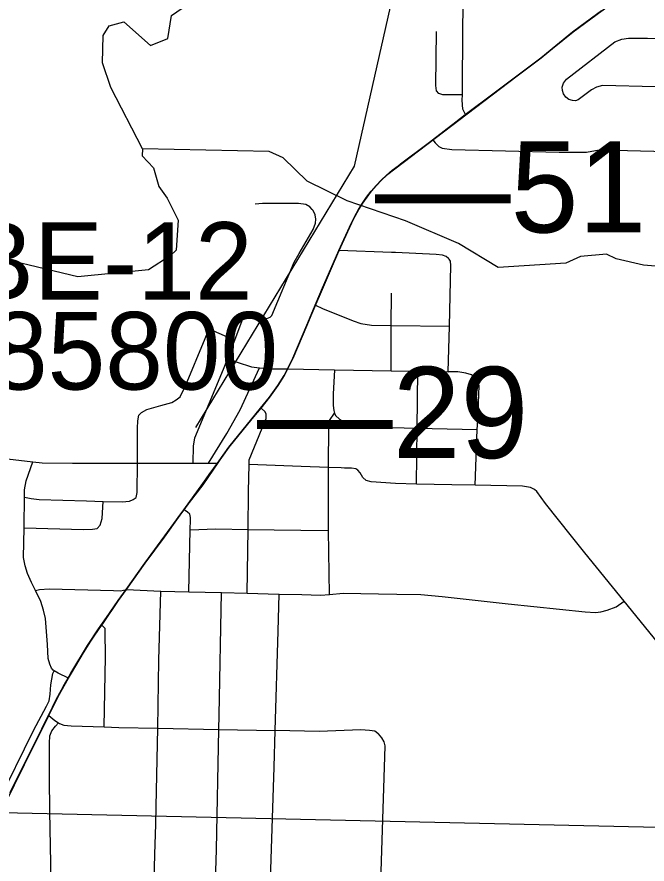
# Model space of a CAD drawing. Extents: x -132.8 to -73.3, y -60 to -26.
# Drawn here: x -98.881 to -98.19, y -47.005 to -46.076 of the extents above; entities that cross this region are included whole.
import ezdxf

# ---------------------------------------------------------------- set-up
doc = ezdxf.new("R2010")
doc.units = 0
for name, color, linetype in [('tdCoCityStreetMajor', 7, 'Continuous'), ('tdCoCityStreetMinor', 7, 'Continuous'), ('tdCoHydroRiver', 7, 'Continuous'), ('tdCoPriCL', 7, 'Continuous'), ('tdCoPrimary', 7, 'Continuous'), ('tdCoPriNonDiv', 7, 'Continuous'), ('tdCoPriNonDivCL', 7, 'Continuous'), ('tdCoRRCL', 7, 'Continuous'), ('tdCoSectLine', 7, 'Continuous'), ('tdCoStrucSecCoName', 7, 'Continuous'), ('tdCoStrucSecFHWANum', 7, 'Continuous'), ('tdStHwyPriRefPost1', 7, 'Continuous')]:
    doc.layers.add(name, color=color, linetype=linetype)

msp = doc.modelspace()

# ---------------------------------------------------------------- linework, layer by layer
at = {"layer": 'tdCoCityStreetMajor'}
for points in [[(-98.38875, -46.18306), (-98.39165, -46.17723), (-98.39239, -46.16736), (-98.39234, -46.16133), (-98.39165, -46.085), (-98.38968, -45.99351), (-98.38943, -45.97698), (-98.3914, -45.97032), (-98.39177, -45.96946), (-98.39401, -45.96413)], [(-98.42473, -46.21079), (-98.42217, -46.21387), (-98.41804, -46.21792), (-98.41434, -46.21989), (-98.40373, -46.22137), (-98.28635, -46.22433), (-98.25626, -46.22433), (-98.24245, -46.22162), (-98.22593, -46.22186), (-98.18233, -46.22299), (-98.11151, -46.22482), (-98.09039, -46.2241), (-98.06095, -46.2231), (-98.00744, -46.21792), (-97.99713, -46.21572)], [(-98.15927, -46.78487), (-98.21482, -46.71652), (-98.25803, -46.66336), (-98.27271, -46.64529), (-98.30132, -46.60929), (-98.31069, -46.59647), (-98.31315, -46.594), (-98.31759, -46.59178), (-98.32647, -46.59055), (-98.37821, -46.58945), (-98.40387, -46.5889), (-98.44277, -46.58808), (-98.4658, -46.58759), (-98.49244, -46.58586), (-98.49771, -46.58424), (-98.50147, -46.58109), (-98.50451, -46.5759), (-98.50688, -46.57297), (-98.50925, -46.57148), (-98.51395, -46.57076), (-98.52168, -46.57054), (-98.52543, -46.57043), (-98.53929, -46.56989), (-98.56905, -46.56874), (-98.6262, -46.56653), (-98.6261, -46.56169), (-98.61206, -46.52682), (-98.60762, -46.51621), (-98.60737, -46.51153), (-98.60861, -46.50882), (-98.61317, -46.50487)], [(-98.97219, -46.53868), (-98.91023, -46.55813), (-98.86329, -46.5638)], [(-98.82422, -46.80093), (-98.83557, -46.79532), (-98.84004, -46.79279), (-98.84124, -46.79211), (-98.84297, -46.78989), (-98.84469, -46.7857), (-98.84642, -46.77953), (-98.84741, -46.764), (-98.84963, -46.73564), (-98.8516, -46.72627), (-98.8548, -46.7169), (-98.86057, -46.70494), (-98.86162, -46.70277), (-98.86492, -46.69593), (-98.86935, -46.68632), (-98.87182, -46.67793), (-98.87379, -46.66881), (-98.87285, -46.63612), (-98.87281, -46.63478), (-98.87261, -46.60251), (-98.87256, -46.59433), (-98.87083, -46.58447), (-98.86329, -46.5638)], [(-98.86329, -46.5638), (-98.85302, -46.56504), (-98.82003, -46.56506), (-98.74879, -46.56512), (-98.68809, -46.56517), (-98.67065, -46.56518), (-98.66063, -46.56519)], [(-98.84183, -47.14419), (-98.84146, -47.1291), (-98.84294, -47.04945), (-98.84344, -47.0232), (-98.84491, -46.94686), (-98.84503, -46.91061), (-98.84516, -46.87214), (-98.84466, -46.86425), (-98.84269, -46.85857), (-98.8385, -46.85364), (-98.83529, -46.84981)]]:
    msp.add_lwpolyline(points, dxfattribs=at)
at = {"layer": 'tdCoCityStreetMinor'}
for p, q in [((-98.47031, -46.41417), (-98.47019, -46.37896)), ((-98.47047, -46.46391), (-98.47031, -46.41417)), ((-98.47031, -46.41417), (-98.40653, -46.41483)), ((-98.40775, -46.46504), (-98.40653, -46.41483)), ((-98.64977, -46.4504), (-98.64197, -46.43025)), ((-98.5326, -46.46282), (-98.47047, -46.46391)), ((-98.44203, -46.52668), (-98.44128, -46.46444)), ((-98.44277, -46.58808), (-98.44203, -46.52668)), ((-98.44203, -46.52668), (-98.37593, -46.52827)), ((-98.37821, -46.58945), (-98.37593, -46.52827)), ((-98.69235, -46.70626), (-98.69074, -46.63847)), ((-98.62822, -46.70786), (-98.62735, -46.63784)), ((-98.53799, -46.70923), (-98.53925, -46.63894)), ((-98.69235, -46.70626), (-98.65657, -46.70715)), ((-98.72651, -46.85581), (-98.65937, -46.85717)), ((-98.65937, -46.85717), (-98.59767, -46.85842))]:
    msp.add_line(p, q, dxfattribs=at)
for points in [[(-98.39234, -46.16133), (-98.41367, -46.16133), (-98.41811, -46.15985), (-98.42058, -46.15714), (-98.42156, -46.15122), (-98.42082, -46.09203)], [(-98.18056, -46.15249), (-98.23861, -46.15131), (-98.24527, -46.15279), (-98.2507, -46.156), (-98.26525, -46.16685), (-98.26824, -46.1678), (-98.27161, -46.16765), (-98.27552, -46.16658), (-98.27904, -46.164), (-98.28143, -46.16022), (-98.28257, -46.15663), (-98.28276, -46.15304), (-98.28156, -46.14857), (-98.27832, -46.14416), (-98.22505, -46.10322), (-98.2174, -46.10026), (-98.21025, -46.09928), (-98.18929, -46.09928), (-98.15884, -46.09983)], [(-98.64197, -46.43025), (-98.6326, -46.40601), (-98.6315, -46.40317), (-98.62904, -46.40136), (-98.62591, -46.40087), (-98.62262, -46.40153), (-98.61597, -46.40421), (-98.61161, -46.40597), (-98.60684, -46.40662), (-98.60306, -46.40531), (-98.60142, -46.40317), (-98.57692, -46.34481), (-98.57117, -46.33527), (-98.55604, -46.30913), (-98.55325, -46.3019), (-98.55308, -46.29762), (-98.5539, -46.29302), (-98.55588, -46.28825), (-98.55701, -46.28707), (-98.55966, -46.28431), (-98.56393, -46.28168), (-98.57215, -46.28036), (-98.61145, -46.28036), (-98.6195, -46.28135)], [(-98.40653, -46.41483), (-98.40491, -46.3486), (-98.4054, -46.34391), (-98.40688, -46.34145), (-98.40747, -46.34094), (-98.41009, -46.33873), (-98.41428, -46.33725), (-98.42094, -46.33651), (-98.46557, -46.33429), (-98.47004, -46.33414), (-98.5274, -46.33222)], [(-98.55345, -46.39212), (-98.54572, -46.39562), (-98.51193, -46.40926), (-98.50355, -46.41222), (-98.49196, -46.41395), (-98.47031, -46.41417)], [(-98.78634, -46.60712), (-98.76553, -46.60765), (-98.7574, -46.60691), (-98.7532, -46.60518), (-98.75024, -46.60296), (-98.74901, -46.59729), (-98.74879, -46.56512), (-98.74852, -46.52676), (-98.74827, -46.51887), (-98.74704, -46.51271), (-98.74408, -46.5095), (-98.73841, -46.50629), (-98.72312, -46.50186), (-98.71103, -46.49865), (-98.7061, -46.49569), (-98.70166, -46.49248), (-98.69599, -46.4804), (-98.67454, -46.42861), (-98.67182, -46.42245), (-98.66936, -46.42047), (-98.66516, -46.41998), (-98.64197, -46.43025)], [(-98.64977, -46.4504), (-98.65452, -46.46269), (-98.68625, -46.53782), (-98.68756, -46.5462), (-98.68809, -46.56517)], [(-98.64977, -46.4504), (-98.63918, -46.45464), (-98.62365, -46.45973), (-98.61491, -46.46052)], [(-98.67065, -46.56518), (-98.65053, -46.53257), (-98.63598, -46.50667), (-98.61491, -46.46052)], [(-98.61491, -46.46052), (-98.6017, -46.46171), (-98.58375, -46.46192), (-98.53261, -46.46282), (-98.5326, -46.46282)], [(-98.5326, -46.46282), (-98.53388, -46.48966), (-98.53388, -46.50199), (-98.53339, -46.50766), (-98.53253, -46.51025)], [(-98.47047, -46.46391), (-98.44128, -46.46443), (-98.42316, -46.46475), (-98.40775, -46.46504)], [(-98.37593, -46.52827), (-98.37556, -46.51826), (-98.37408, -46.48028), (-98.37556, -46.47585), (-98.37778, -46.47165), (-98.37936, -46.47042), (-98.38222, -46.4682), (-98.38838, -46.46647), (-98.39726, -46.46524), (-98.40775, -46.46504)], [(-98.53925, -46.63894), (-98.53929, -46.56989), (-98.53896, -46.52352), (-98.53799, -46.51826), (-98.53253, -46.51025)], [(-98.53253, -46.51025), (-98.53166, -46.51284), (-98.52722, -46.51703), (-98.51933, -46.52122), (-98.50898, -46.52492), (-98.48456, -46.52566), (-98.44203, -46.52668)], [(-98.62735, -46.63784), (-98.62684, -46.59622), (-98.6262, -46.56653)], [(-98.87285, -46.63612), (-98.80795, -46.63798), (-98.79809, -46.63774), (-98.79291, -46.63675), (-98.78945, -46.63305), (-98.78748, -46.6259), (-98.78649, -46.61357), (-98.78634, -46.60712)], [(-98.87261, -46.60251), (-98.86541, -46.60395), (-98.85653, -46.60494), (-98.8045, -46.60666), (-98.78634, -46.60712)], [(-98.69074, -46.63847), (-98.69048, -46.62743), (-98.69053, -46.62462), (-98.69122, -46.62127), (-98.69366, -46.61881), (-98.69756, -46.61635)], [(-98.69074, -46.63847), (-98.66284, -46.6374), (-98.62735, -46.63784)], [(-98.62735, -46.63784), (-98.59867, -46.6382), (-98.56955, -46.63856), (-98.53925, -46.63894)], [(-98.86057, -46.70494), (-98.85604, -46.70383), (-98.84568, -46.70284), (-98.7749, -46.70481), (-98.76711, -46.70519), (-98.76076, -46.70392), (-98.7231, -46.7055)], [(-98.72651, -46.85581), (-98.72513, -46.78122), (-98.7231, -46.7055)], [(-98.7231, -46.7055), (-98.69235, -46.70626), (-98.69235, -46.70626)], [(-98.65937, -46.85717), (-98.65906, -46.84155), (-98.65657, -46.70715)], [(-98.65657, -46.70715), (-98.62827, -46.70785), (-98.62822, -46.70786)], [(-98.62822, -46.70786), (-98.5935, -46.70872), (-98.59334, -46.70872)], [(-98.59767, -46.85842), (-98.59443, -46.74941), (-98.59334, -46.70872)], [(-98.59334, -46.70872), (-98.5683, -46.70923), (-98.54803, -46.70982), (-98.53803, -46.70923), (-98.53799, -46.70923)], [(-98.53799, -46.70923), (-98.52303, -46.70785), (-98.48418, -46.70863), (-98.46419, -46.70903), (-98.43802, -46.70923), (-98.4146, -46.71139), (-98.34198, -46.71946), (-98.25775, -46.72812), (-98.24634, -46.72891), (-98.24043, -46.72832), (-98.23354, -46.72655), (-98.2237, -46.72261), (-98.2149, -46.71658), (-98.21482, -46.71652)], [(-98.78529, -46.85445), (-98.7837, -46.77762), (-98.78419, -46.7495), (-98.78419, -46.74654), (-98.78789, -46.74275)], [(-98.93586, -47.00828), (-98.9315, -46.99605), (-98.9172, -46.96301), (-98.91226, -46.95339), (-98.90758, -46.94797), (-98.90215, -46.9381), (-98.8627, -46.85845), (-98.84839, -46.83157), (-98.84568, -46.82565), (-98.84445, -46.8185), (-98.84371, -46.80814), (-98.84272, -46.80198), (-98.84149, -46.79581), (-98.84004, -46.79279)], [(-98.84596, -46.84186), (-98.83918, -46.84741), (-98.83529, -46.84981), (-98.834, -46.85061), (-98.82957, -46.85258), (-98.82143, -46.85332), (-98.78529, -46.85445)], [(-98.78529, -46.85445), (-98.76903, -46.85495), (-98.72651, -46.85581)], [(-98.73048, -47.02275), (-98.72965, -46.99443), (-98.72866, -46.96098), (-98.72809, -46.94151), (-98.72651, -46.85581)], [(-98.66291, -47.02413), (-98.66202, -46.98878), (-98.65937, -46.85717)], [(-98.60288, -47.02171), (-98.59887, -46.8986), (-98.59767, -46.85842)], [(-98.48177, -47.02421), (-98.4772, -46.88708), (-98.47711, -46.8751), (-98.47821, -46.87077), (-98.4805, -46.86655), (-98.48444, -46.86186), (-98.48488, -46.86156), (-98.48839, -46.85915), (-98.49431, -46.85816), (-98.50368, -46.85767), (-98.54955, -46.85939), (-98.59767, -46.85842)]]:
    msp.add_lwpolyline(points, dxfattribs=at)
at = {"layer": 'tdCoHydroRiver'}
for points in [[(-98.74317, -46.2205), (-98.77797, -46.15346), (-98.78684, -46.12644), (-98.78617, -46.09649), (-98.77962, -46.08559), (-98.76373, -46.08122), (-98.73433, -46.10712), (-98.71523, -46.09966), (-98.71151, -46.0745), (-98.69388, -46.06228), (-98.66075, -46.06302), (-98.65251, -46.04743), (-98.6516, -46.00644), (-98.64494, -45.99081), (-98.64605, -45.97028), (-98.66291, -45.94782), (-98.70749, -45.89476), (-98.8232, -45.84641), (-98.88125, -45.83092), (-98.97406, -45.81779)], [(-98.74317, -46.2205), (-98.74334, -46.22838), (-98.73101, -46.24128), (-98.72516, -46.26191), (-98.71598, -46.27474), (-98.70389, -46.29867), (-98.7062, -46.33175), (-98.71265, -46.33791), (-98.73666, -46.35315), (-98.81416, -46.36088), (-98.93032, -46.33303), (-98.95079, -46.33099), (-98.97165, -46.3463), (-98.98676, -46.38697), (-98.98704, -46.39958), (-98.99192, -46.40578)], [(-97.91137, -46.42689), (-97.93614, -46.40583), (-98.02672, -46.36278), (-98.11154, -46.3451), (-98.15101, -46.3458), (-98.17162, -46.35007), (-98.19367, -46.34799), (-98.2235, -46.34101), (-98.23443, -46.33603), (-98.2629, -46.33855), (-98.27884, -46.34608), (-98.35312, -46.35072), (-98.39672, -46.3245), (-98.45456, -46.29954), (-98.51877, -46.27759), (-98.56248, -46.25611), (-98.58873, -46.23027), (-98.60437, -46.22361), (-98.74317, -46.2205)]]:
    msp.add_lwpolyline(points, dxfattribs=at)
at = {"layer": 'tdCoPriCL'}
msp.add_lwpolyline([(-98.88816, -46.92605), (-98.85658, -46.8627), (-98.85045, -46.85021), (-98.84634, -46.84186), (-98.84309, -46.83523), (-98.8411, -46.83119), (-98.83774, -46.82433), (-98.82966, -46.80976), (-98.8246, -46.80093), (-98.81999, -46.79299), (-98.80331, -46.76504), (-98.79123, -46.74704), (-98.78827, -46.74275), (-98.78721, -46.74122), (-98.76977, -46.71596), (-98.76114, -46.70392), (-98.74043, -46.67503), (-98.71922, -46.64642), (-98.7022, -46.62225), (-98.69794, -46.61635), (-98.67787, -46.58854), (-98.67, -46.57765), (-98.66101, -46.56519), (-98.64844, -46.54778), (-98.62329, -46.51671), (-98.61355, -46.50487), (-98.60381, -46.49303), (-98.59468, -46.47996), (-98.58778, -46.46911), (-98.58413, -46.46192), (-98.57816, -46.45012), (-98.56287, -46.41387), (-98.55383, -46.39212), (-98.54585, -46.37293), (-98.52778, -46.33222), (-98.52243, -46.32016), (-98.51379, -46.30167), (-98.51022, -46.29432), (-98.50628, -46.28717), (-98.50197, -46.28022), (-98.49731, -46.27351), (-98.49232, -46.26705), (-98.48699, -46.26085), (-98.48136, -46.25494), (-98.47543, -46.24932), (-98.46922, -46.24401), (-98.46275, -46.23903), (-98.46013, -46.23708), (-98.4297, -46.21437), (-98.42511, -46.21079), (-98.39962, -46.19094), (-98.38913, -46.18306), (-98.35597, -46.15814), (-98.3064, -46.1209), (-98.29392, -46.11071), (-98.27138, -46.0923), (-98.26306, -46.08617), (-98.23957, -46.06887)], dxfattribs=at)
at = {"layer": 'tdCoPrimary'}
for points in [[(-98.88791, -46.9263), (-98.8562, -46.8627), (-98.84596, -46.84186), (-98.83573, -46.82102), (-98.82422, -46.80093), (-98.82118, -46.79562), (-98.80293, -46.76504), (-98.79085, -46.74704), (-98.78789, -46.74275), (-98.78683, -46.74122), (-98.76939, -46.71596), (-98.76076, -46.70392), (-98.76076, -46.70392), (-98.74005, -46.67503), (-98.71884, -46.64642), (-98.70182, -46.62225), (-98.69756, -46.61635), (-98.66063, -46.56519), (-98.64806, -46.54778), (-98.62291, -46.51671), (-98.61317, -46.50487), (-98.60343, -46.49303), (-98.5943, -46.47996), (-98.5874, -46.46911), (-98.58375, -46.46192), (-98.57778, -46.45012), (-98.56249, -46.41387), (-98.55345, -46.39212), (-98.54547, -46.37293), (-98.5274, -46.33222), (-98.52205, -46.32016), (-98.51342, -46.30167), (-98.50984, -46.29432), (-98.5059, -46.28717), (-98.50159, -46.28022), (-98.49693, -46.27351), (-98.49194, -46.26705), (-98.48662, -46.26085), (-98.48098, -46.25494), (-98.47505, -46.24932), (-98.46884, -46.24401), (-98.46237, -46.23903), (-98.42932, -46.21437), (-98.42473, -46.21079), (-98.39924, -46.19094), (-98.38875, -46.18306), (-98.36717, -46.16684), (-98.35559, -46.15814), (-98.30602, -46.1209), (-98.29355, -46.11072), (-98.271, -46.0923), (-98.23919, -46.06887)], [(-98.29355, -46.11072), (-98.271, -46.0923), (-98.23919, -46.06887), (-98.22984, -46.06219)], [(-98.29355, -46.11072), (-98.271, -46.0923), (-98.23919, -46.06887), (-98.22984, -46.06219)], [(-98.36717, -46.16684), (-98.35559, -46.15814), (-98.30602, -46.1209), (-98.29355, -46.11072)], [(-98.36717, -46.16684), (-98.35559, -46.15814), (-98.30602, -46.1209), (-98.29355, -46.11072)], [(-98.88791, -46.9263), (-98.8562, -46.8627), (-98.84596, -46.84186), (-98.83573, -46.82102), (-98.82422, -46.80093), (-98.82118, -46.79562), (-98.80293, -46.76504), (-98.79085, -46.74704), (-98.78789, -46.74275), (-98.78683, -46.74122), (-98.76939, -46.71596), (-98.76076, -46.70392), (-98.76076, -46.70392), (-98.74005, -46.67503), (-98.71884, -46.64642), (-98.70182, -46.62225), (-98.69756, -46.61635), (-98.66063, -46.56519), (-98.64806, -46.54778), (-98.62291, -46.51671), (-98.61317, -46.50487), (-98.60343, -46.49303), (-98.5943, -46.47996), (-98.5874, -46.46911), (-98.58375, -46.46192), (-98.57778, -46.45012), (-98.56249, -46.41387), (-98.55345, -46.39212), (-98.54547, -46.37293), (-98.5274, -46.33222), (-98.52205, -46.32016), (-98.51342, -46.30167), (-98.50984, -46.29432), (-98.5059, -46.28717), (-98.50159, -46.28022), (-98.49693, -46.27351), (-98.49194, -46.26705), (-98.48662, -46.26085), (-98.48098, -46.25494), (-98.47505, -46.24932), (-98.46884, -46.24401), (-98.46237, -46.23903), (-98.42932, -46.21437), (-98.42473, -46.21079), (-98.39924, -46.19094), (-98.38875, -46.18306), (-98.36717, -46.16684)], [(-98.88791, -46.9263), (-98.8562, -46.8627), (-98.84596, -46.84186), (-98.83573, -46.82102), (-98.82422, -46.80093), (-98.82118, -46.79562), (-98.80293, -46.76504), (-98.79085, -46.74704), (-98.78789, -46.74275), (-98.78683, -46.74122), (-98.76939, -46.71596), (-98.76076, -46.70392), (-98.76076, -46.70392), (-98.74005, -46.67503), (-98.71884, -46.64642), (-98.70182, -46.62225), (-98.69756, -46.61635), (-98.66063, -46.56519), (-98.64806, -46.54778), (-98.62291, -46.51671), (-98.61317, -46.50487), (-98.60343, -46.49303), (-98.5943, -46.47996), (-98.5874, -46.46911), (-98.58375, -46.46192), (-98.57778, -46.45012), (-98.56249, -46.41387), (-98.55345, -46.39212), (-98.54547, -46.37293), (-98.5274, -46.33222), (-98.52205, -46.32016), (-98.51342, -46.30167), (-98.50984, -46.29432), (-98.5059, -46.28717), (-98.50159, -46.28022), (-98.49693, -46.27351), (-98.49194, -46.26705), (-98.48662, -46.26085), (-98.48098, -46.25494), (-98.47505, -46.24932), (-98.46884, -46.24401), (-98.46237, -46.23903), (-98.42932, -46.21437), (-98.42473, -46.21079), (-98.39924, -46.19094), (-98.38875, -46.18306), (-98.36717, -46.16684)]]:
    msp.add_lwpolyline(points, dxfattribs=at)
at = {"layer": 'tdCoPriNonDiv'}
msp.add_lwpolyline([(-98.90615, -46.96331), (-98.8504, -46.85012), (-98.83774, -46.82433), (-98.82156, -46.79562), (-98.79123, -46.74704), (-98.74043, -46.67503), (-98.69794, -46.61635), (-98.67668, -46.58887), (-98.64844, -46.54778), (-98.60381, -46.49303), (-98.59468, -46.47996), (-98.58778, -46.46911), (-98.57816, -46.45012), (-98.52243, -46.32016), (-98.51379, -46.30167), (-98.50628, -46.28717), (-98.50197, -46.28022), (-98.49232, -46.26705), (-98.48699, -46.26085), (-98.48136, -46.25494), (-98.47543, -46.24932), (-98.3064, -46.1209), (-98.27138, -46.0923), (-98.21713, -46.05284)], dxfattribs=at)
at = {"layer": 'tdCoPriNonDivCL'}
msp.add_lwpolyline([(-98.88829, -46.9263), (-98.85658, -46.8627), (-98.84634, -46.84186), (-98.83611, -46.82102), (-98.8246, -46.80093), (-98.82156, -46.79562), (-98.80331, -46.76504), (-98.79123, -46.74704), (-98.78827, -46.74275), (-98.78721, -46.74122), (-98.76977, -46.71596), (-98.76114, -46.70392), (-98.76114, -46.70392), (-98.74043, -46.67503), (-98.71922, -46.64642), (-98.7022, -46.62225), (-98.69794, -46.61635), (-98.66101, -46.56519), (-98.64844, -46.54778), (-98.62329, -46.51671), (-98.61355, -46.50487), (-98.60381, -46.49303), (-98.59468, -46.47996), (-98.58778, -46.46911), (-98.58413, -46.46192), (-98.57816, -46.45012), (-98.56287, -46.41387), (-98.55383, -46.39212), (-98.54585, -46.37293), (-98.52778, -46.33222), (-98.52243, -46.32016), (-98.51379, -46.30167), (-98.51022, -46.29432), (-98.50628, -46.28717), (-98.50197, -46.28022), (-98.49731, -46.27351), (-98.49232, -46.26705), (-98.48699, -46.26085), (-98.48136, -46.25494), (-98.47543, -46.24932), (-98.46922, -46.24401), (-98.46275, -46.23903), (-98.4297, -46.21437), (-98.42511, -46.21079), (-98.39962, -46.19094), (-98.38913, -46.18306), (-98.38912, -46.18305), (-98.35597, -46.15814), (-98.3064, -46.1209), (-98.29393, -46.11072), (-98.27138, -46.0923), (-98.23957, -46.06887)], dxfattribs=at)
msp.add_lwpolyline([(-98.88829, -46.9263), (-98.85658, -46.8627), (-98.84634, -46.84186), (-98.83611, -46.82102), (-98.8246, -46.80093), (-98.82156, -46.79562), (-98.80331, -46.76504), (-98.79123, -46.74704), (-98.78827, -46.74275), (-98.78721, -46.74122), (-98.76977, -46.71596), (-98.76114, -46.70392), (-98.76114, -46.70392), (-98.74043, -46.67503), (-98.71922, -46.64642), (-98.7022, -46.62225), (-98.69794, -46.61635), (-98.66101, -46.56519), (-98.64844, -46.54778), (-98.62329, -46.51671), (-98.61355, -46.50487), (-98.60381, -46.49303), (-98.59468, -46.47996), (-98.58778, -46.46911), (-98.58413, -46.46192), (-98.57816, -46.45012), (-98.56287, -46.41387), (-98.55383, -46.39212), (-98.54585, -46.37293), (-98.52778, -46.33222), (-98.52243, -46.32016), (-98.51379, -46.30167), (-98.51022, -46.29432), (-98.50628, -46.28717), (-98.50197, -46.28022), (-98.49731, -46.27351), (-98.49232, -46.26705), (-98.48699, -46.26085), (-98.48136, -46.25494), (-98.47543, -46.24932), (-98.46922, -46.24401), (-98.46275, -46.23903), (-98.4297, -46.21437), (-98.42511, -46.21079), (-98.39962, -46.19094), (-98.38913, -46.18306), (-98.38912, -46.18305), (-98.35597, -46.15814), (-98.3064, -46.1209), (-98.29393, -46.11072), (-98.27138, -46.0923), (-98.23957, -46.06887)], dxfattribs=at)
at = {"layer": 'tdCoRRCL'}
msp.add_lwpolyline([(-98.68455, -46.52608), (-98.51052, -46.2397), (-98.45158, -45.97722), (-98.45739, -45.75443), (-98.48964, -45.55395), (-98.49489, -45.42258), (-98.4853, -45.34134), (-98.43775, -45.2064), (-98.41195, -45.1708), (-98.36848, -45.06522), (-98.01772, -43.45769), (-97.98352, -43.30378)], dxfattribs=at)
at = {"layer": 'tdCoSectLine'}
msp.add_lwpolyline([(-99.01141, -46.94583), (-98.01401, -46.96804)], dxfattribs=at)

# ---------------------------------------------------------------- texts
at = {"layer": 'tdCoStrucSecCoName'}
msp.add_text('BE-12', height=0.085, dxfattribs=at).set_placement((-98.93819, -46.38602))
at = {"layer": 'tdCoStrucSecFHWANum'}
msp.add_text('285800', height=0.085, dxfattribs=at).set_placement((-98.97363, -46.4845))
at = {"layer": 'tdStHwyPriRefPost1'}
for s, p in [('‒‒51', (-98.48819, -46.31225)), ('‒‒29', (-98.61746, -46.55963))]:
    msp.add_text(s, height=0.1, dxfattribs=at).set_placement(p)

doc.saveas('drawing.dxf')
